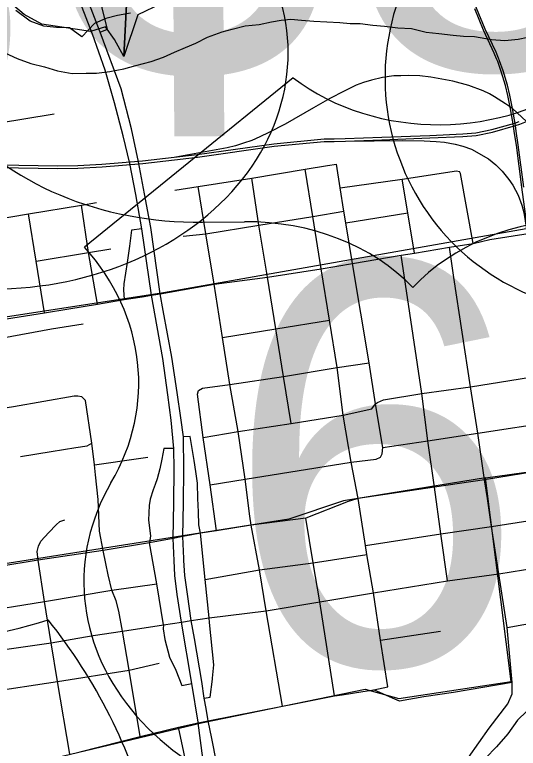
# Model space of a CAD drawing. Extents: x 114604 to 551442, y 316898 to 567001.
# Drawn here: x 200091 to 202701, y 383793 to 387595 of the extents above; entities that cross this region are included whole.
import ezdxf

# ---------------------------------------------------------------- set-up
doc = ezdxf.new("R2010")
doc.units = 0
for name, color, linetype in [('_CIVIL_CONSTRUCTION', 7, 'Continuous'), ('DV_X_County_Line', 7, 'Continuous'), ('GE_P_Alignment', 7, 'Continuous'), ('GE_P_Alignment_1000_Bearings', 7, 'Continuous'), ('GE_P_Alignment_1000_Stations', 7, 'Continuous'), ('GE_P_Alignment_100_Cardinal_Points', 7, 'Continuous'), ('GE_P_Alignment_500_Cardinal_Points', 7, 'Continuous'), ('SN_P_Signs', 7, 'Continuous')]:
    doc.layers.add(name, color=color, linetype=linetype)

msp = doc.modelspace()

# ---------------------------------------------------------------- linework, layer by layer
at = {"layer": '_CIVIL_CONSTRUCTION'}
for p, q in [((202941.9, 385252.5), (202526.6, 385183.9)), ((202526.6, 385183.9), (202266.7, 385145.8)), ((202266.7, 385145.8), (201871.2, 385087)), ((201601, 384986.2), (201316, 384948.8)), ((201316, 384948.8), (201137.1, 384920.5)), ((201053.5, 384907.3), (201000.1, 384897.3)), ((201137.1, 384920.5), (201053.5, 384907.3)), ((200790.4, 384858.2), (200549, 384818.1)), ((200549, 384818.1), (200212.2, 384767.5)), ((200212.2, 384767.5), (199846.9, 384708.5)), ((202600.8, 384696.6), (203020.3, 384765.6)), ((202334.2, 384660.6), (202600.8, 384696.6)), ((201950.4, 384599.5), (202334.2, 384660.6)), ((201672.1, 384551.5), (201950.4, 384599.5)), ((201394.6, 384505.2), (201672.1, 384551.5)), ((201099.5, 384469.5), (201394.6, 384505.2)), ((201006.4, 384455.8), (201099.5, 384469.5)), ((200650.3, 384400.6), (200861.8, 384432.5)), ((199911.3, 384286.3), (200280.5, 384339.2)), ((201082.9, 383999.2), (201073.6, 384052.1)), ((201092.3, 383946.4), (201082.9, 383999.2))]:
    msp.add_line(p, q, dxfattribs=at)
for points in [[(200513.4, 387557.5), (200381.6, 387901.8), (200295.4, 388128.2), (200271.4, 388192.1)], [(201066.1, 383742.4), (201042.8, 383924.5), (201042.4, 383928.1), (201009.4, 384128.9), (200955.9, 384447.6), (200933, 384589.7), (200921.4, 384688.9), (200917.3, 384766.5), (200912.4, 384880.9), (200915.2, 385065.3), (200917.4, 385239), (200915.4, 385346.7), (200902.7, 385493.7), (200884.4, 385624.4), (200858.8, 385813.9), (200800.2, 386141.3), (200750.9, 386486), (200718.3, 386663.2), (200687.6, 386823.4), (200654.1, 386967.4), (200608.9, 387138.4), (200560.7, 387307.8), (200493.8, 387494.4), (200343, 387888.2)], [(200861.5, 386062.6), (200846.1, 386148.6), (200797.1, 386491.9), (200764.6, 386666.5), (200733.3, 386833.1), (200696.1, 387003.1), (200642.5, 387211.1), (200533.7, 387504.6), (200513.4, 387557.5)], [(200967.7, 384777.1), (200962.7, 384890.3), (200966.1, 385065.1), (200968.3, 385238.8), (200965.3, 385407), (200952.5, 385506.3), (200934.1, 385637), (200905, 385819.8), (200861.5, 386062.6)], [(201871.2, 385087), (201859.1, 385085.1), (201819.5, 385072.6), (201601, 384986.2)], [(201000.1, 384897.3), (200962.7, 384890.3), (200912.4, 384880.9), (200790.4, 384858.2)], [(201022.5, 384362.4), (201006.4, 384455.8), (200986.9, 384591.6), (200972.3, 384688.7), (200968.2, 384766.3), (200967.7, 384777.1)], [(200861.8, 384432.5), (200955.9, 384447.6), (201006.4, 384455.8)], [(200280.5, 384339.2), (200497.5, 384378.5), (200650.3, 384400.6)], [(201073.6, 384052.1), (201060.8, 384139.3), (201022.5, 384362.4)], [(201112.4, 383843.5), (201094.2, 383935.8), (201092.3, 383946.4)], [(201554.2, 382579.4), (201550.7, 382589.9), (201527.6, 382659.2), (201438.2, 382942), (201432.2, 382960.2), (201384.9, 383085.9), (201358.1, 383161.1), (201288.2, 383292), (201219.9, 383438.6), (201169.1, 383572.5), (201136.7, 383720.6), (201112.4, 383843.5)]]:
    msp.add_lwpolyline(points, dxfattribs=at)
at = {"layer": 'DV_X_County_Line'}
for points in [[(199817.3, 387606.3), (199865.4, 387544.3), (199917.5, 387480.2), (199977.5, 387436.2), (200039.6, 387398.2), (200103.6, 387368.3), (200175.7, 387342.3), (200245.7, 387324.4), (200313.8, 387304.4), (200389.8, 387290.5), (200461.8, 387292.6), (200515.8, 387292.7), (200583.8, 387300.8), (200657.8, 387314.9), (200719.8, 387331), (200797.8, 387353.2), (200861.8, 387375.3)], [(200691.4, 387603.5), (200623.5, 387591.4), (200563.5, 387575.3), (200505.5, 387549.1), (200439.6, 387480.9), (200375.5, 387526.9), (200307.5, 387528.8), (200241.5, 387534.8), (200171.4, 387560.7), (200097.3, 387616.7)], [(200861.8, 387375.3), (200919.7, 387401.4), (200975.7, 387425.5), (201029.7, 387447.6), (201089.7, 387477.8), (201165.7, 387505.9), (201217.6, 387520), (201285.6, 387538.1), (201357.6, 387544.3), (201421.6, 387558.4), (201471.6, 387566.4), (201521.6, 387572.5), (201577.6, 387566.6), (201641.7, 387560.7), (201709.7, 387558.8), (201775.7, 387554.8), (201829.7, 387548.9), (201881.7, 387549), (201947.7, 387541), (202007.8, 387535.1), (202077.8, 387527.2), (202147.8, 387523.3), (202223.8, 387505.3), (202289.9, 387497.4), (202363.9, 387489.5), (202417.9, 387483.6), (202473.9, 387481.6), (202561.9, 387465.7), (202632, 387461.8), (202700, 387467.9), (202750, 387478)], [(202746.3, 383985.3), (202696.4, 383939.1), (202646.5, 383868.9), (202588.5, 383800.7), (202530.6, 383742.5)]]:
    msp.add_lwpolyline(points, dxfattribs=at)
at = {"layer": 'GE_P_Alignment'}
for centre, start, end in [((199423.7, 387142.3), 253.4225, 287.4043), ((198071.2, 382698.1), 14.6068, 38.7444)]:
    msp.add_arc(centre, 2812.7, start, end, dxfattribs=at)
at = {"layer": 'GE_P_Alignment_1000_Bearings'}
msp.add_line((202530.8, 385194), (203122.2, 385277), dxfattribs=at)
for points in [[(202598.5, 387369.6), (202586.2, 387400.5), (202529.5, 387519.7), (202485.1, 387628.5), (202199.7, 388330.2), (202117.7, 388524.3), (202095.3, 388578.1)], [(202589.1, 387365.9), (202577, 387396.5), (202520.3, 387515.7), (202475.8, 387624.7)], [(201804.9, 386939.6), (201994.3, 386946.5), (202243.2, 386956.2), (202414.6, 386964.2), (202482.4, 386969.7), (202567.4, 386986.6), (202686.4, 387021.1), (202709.3, 387028.5), (202744.3, 387041.9), (202817.5, 387071.9), (202909.4, 387116.1), (202997.9, 387164.5), (203094.2, 387232.6), (203163.6, 387286.3), (203219.8, 387337.5), (203340, 387443)], [(202730.4, 386701.9), (202701.4, 386919.8), (202690.5, 386991.1), (202686.4, 387021.1), (202670.7, 387109.1), (202657.1, 387177.8), (202644.9, 387230.2), (202622.6, 387304.3), (202604.2, 387355.3), (202598.5, 387369.6)], [(202796.4, 386145.4), (202790.3, 386188.9), (202749.2, 386484.7), (202720.4, 386700.5), (202691.4, 386918.3), (202680.5, 386989.6), (202676.4, 387019.5), (202660.8, 387107.2), (202647.2, 387175.7), (202635.2, 387227.6), (202613, 387301.1), (202594.7, 387351.8), (202589.1, 387365.9)], [(202744.3, 387041.9), (202670.7, 387109.1), (202665.2, 387112.1), (202634.9, 387133.1), (202578.5, 387169.7), (202552.1, 387184.7), (202519.8, 387199.9), (202444.1, 387227.9), (202361.5, 387250.6), (202247.4, 387271.4), (202190.9, 387277.7), (202132.2, 387279.8), (202093.2, 387278.8), (202056, 387277.5), (201996.9, 387268.9), (201940.8, 387255.9), (201898.3, 387243), (201861.7, 387230), (201798.3, 387198.9), (201724.9, 387160.6), (201640.7, 387112.8), (201492.4, 387028.2), (201408.1, 386984.1), (201362.5, 386961.9), (201320.1, 386943), (201277.8, 386928.6), (201235.7, 386916.2), (201191.7, 386905.6), (200925.9, 386857.3)], [(200008.4, 386816.2), (200315, 386811.2), (200418, 386812.8), (200543.6, 386819.8), (200754.4, 386837), (201037.6, 386870.4), (201434.2, 386926.1), (201694.4, 386951.1), (201746.9, 386951.1), (201804.4, 386952.8), (201804.5, 386952.8), (201993.8, 386959.6), (202242.6, 386969.3), (202413.7, 386977.3), (202480.6, 386982.7), (202564.3, 386999.4), (202682.5, 387033.6), (202704.9, 387040.9)], [(198117.4, 386850.2), (198283.8, 386846.8), (198594.4, 386845.6), (199088.7, 386830.8), (199509.6, 386818.3), (199910.4, 386806.1), (200008.1, 386803), (200315, 386798.1), (200418.5, 386799.7), (200544.5, 386806.7), (200755.7, 386823.9), (201039.3, 386857.4), (201435.8, 386913.1), (201695.1, 386938), (201747, 386938), (201804.9, 386939.6)], [(201804.9, 386939.6), (202102, 386942.6), (202212.7, 386941.8), (202274.8, 386937.6), (202319.6, 386934.6), (202374.2, 386924.9), (202414.1, 386913.9), (202457.9, 386898.4), (202547, 386847.3), (202585, 386816.6), (202618.3, 386784.1), (202652.6, 386740.4), (202673.7, 386711.2), (202700.9, 386659.8), (202720.2, 386608.8), (202730.5, 386569.1), (202744, 386484.1), (202761, 386333.6), (202796.4, 386145.4)], [(197380.8, 385620.4), (200862.7, 386154.7), (202742.8, 386486.9)], [(197558.4, 383078.4), (199137.1, 383466.2), (201059.6, 383925.5), (201907.5, 384098.8), (202082.9, 384051.5), (202664.3, 384138.9), (202530.8, 385194)], [(202530.8, 385194), (201795.7, 385076.1), (201511.4, 384981), (197578.2, 384361.5)]]:
    msp.add_lwpolyline(points, dxfattribs=at)
at = {"layer": 'GE_P_Alignment_1000_Stations'}
for p, q in [((202941.9, 385252.5), (202526.6, 385183.9)), ((202526.6, 385183.9), (202266.7, 385145.8)), ((202266.7, 385145.8), (201871.2, 385087)), ((201601, 384986.2), (201316, 384948.8)), ((201316, 384948.8), (201137.1, 384920.5)), ((201053.5, 384907.3), (201000.1, 384897.3)), ((201137.1, 384920.5), (201053.5, 384907.3)), ((200790.4, 384858.2), (200549, 384818.1)), ((200549, 384818.1), (200212.2, 384767.5)), ((200212.2, 384767.5), (199846.9, 384708.5)), ((202600.8, 384696.6), (203020.3, 384765.6)), ((202334.2, 384660.6), (202600.8, 384696.6)), ((201950.4, 384599.5), (202334.2, 384660.6)), ((201672.1, 384551.5), (201950.4, 384599.5)), ((201394.6, 384505.2), (201672.1, 384551.5)), ((201099.5, 384469.5), (201394.6, 384505.2)), ((201006.4, 384455.8), (201099.5, 384469.5)), ((200650.3, 384400.6), (200861.8, 384432.5)), ((199911.3, 384286.3), (200280.5, 384339.2))]:
    msp.add_line(p, q, dxfattribs=at)
for points in [[(200846.1, 386148.6), (201124.5, 386198.4), (201402.3, 386234), (201679.4, 386278.6), (201842.2, 386306.4), (202093.4, 386348.2), (202162.5, 386359.9), (202344.7, 386389.6), (202466.7, 386409.7), (202553.7, 386429.8), (203180.7, 386529.1), (203593, 386594.3), (204217, 386693.1), (204236.6, 386696.2), (204264.9, 386700.7)], [(198042.6, 385706), (198206, 385731.1), (198374.5, 385758.9), (198525.4, 385783.2), (198677.8, 385808.3), (198845, 385831.7), (198980.4, 385852.4), (199161.3, 385880.4), (199164.9, 385881), (199394.5, 385917.5), (199450.1, 385926.1), (199649, 385956.6), (199804.6, 385980.7), (199966.3, 386006.2), (200014.2, 386013.8), (200245.4, 386050.3), (200372.2, 386071), (200521.1, 386095.4), (200657.9, 386118.6), (200752.7, 386133.7)], [(200752.7, 386133.7), (200800.2, 386141.3), (200846.1, 386148.6)], [(201871.2, 385087), (201859.1, 385085.1), (201819.5, 385072.6), (201601, 384986.2)], [(201000.1, 384897.3), (200962.7, 384890.3), (200912.4, 384880.9), (200790.4, 384858.2)], [(200861.8, 384432.5), (200955.9, 384447.6), (201006.4, 384455.8)], [(200280.5, 384339.2), (200497.5, 384378.5), (200650.3, 384400.6)]]:
    msp.add_lwpolyline(points, dxfattribs=at)
at = {"layer": 'GE_P_Alignment_100_Cardinal_Points'}
for p, q in [((199658.1, 386977), (200296.5, 387082)), ((201808, 386516.4), (202128.6, 386567.5)), ((201478.9, 384011.9), (201394.6, 384505.2)), ((201986.9, 384353.2), (202298.8, 384400.4))]:
    msp.add_line(p, q, dxfattribs=at)
for points in [[(200920.5, 386685.6), (201042, 386705.1), (201319.8, 386748.7), (201597.5, 386794.5), (201712.6, 386812.9), (201758.3, 386820.4)], [(201842.2, 386306.4), (201808, 386516.4), (201797.9, 386577.1), (201777.8, 386698.6), (201758.3, 386820.4)], [(201679.4, 386278.6), (201635.9, 386549.1), (201597.5, 386794.5)], [(201777.8, 386698.6), (202100.1, 386742.9), (202380.5, 386786.5), (202395.7, 386782.5)], [(202466.7, 386409.7), (202401.4, 386771.4), (202395.7, 386782.5)], [(201402.3, 386234), (201356, 386504.7), (201319.8, 386748.7)], [(202162.5, 386359.9), (202128.6, 386567.5), (202100.1, 386742.9)], [(201124.5, 386198.4), (201081.9, 386459), (201042, 386705.1)], [(197481.1, 386140.1), (198295.8, 386267.6), (198596.7, 386314.8), (198899.3, 386361.8), (199310.4, 386424.7), (199725.3, 386489.9), (199897.4, 386518.4), (200163.2, 386562.4), (200438, 386607.9), (200515.9, 386621.6)], [(200521.1, 386095.4), (200474.5, 386363.4), (200438, 386607.9)], [(200963.6, 386447), (201081.9, 386459), (201356, 386504.7), (201635.9, 386549.1), (201797.9, 386577.1)], [(200245.4, 386050.3), (200202.5, 386317.6), (200163.2, 386562.4)], [(200202.5, 386317.6), (200474.5, 386363.4), (200590, 386381)], [(202540.9, 385087.3), (202526.6, 385183.9), (202490.7, 385426.4), (202452.9, 385665.6), (202368, 386233.3), (202344.7, 386389.6)], [(202334.2, 384660.6), (202300.2, 384904.3), (202266.7, 385145.8), (202233.2, 385387.2), (202201.7, 385631.2), (202093.4, 386348.2)], [(201999.2, 385351.3), (201961.8, 385577.8), (201927.6, 385791.4), (201842.2, 386306.4)], [(201952.3, 384096), (202025.2, 384112.2), (201986.9, 384353.2), (201950.4, 384599.5), (201917.1, 384798), (201910, 384843.9), (201871.2, 385087), (201835.6, 385275.6), (201793.3, 385519.9), (201762.9, 385765.8), (201722.2, 386011.7), (201679.4, 386278.6)], [(201524.2, 385476.6), (201483.8, 385720.6), (201444.7, 385967.1), (201402.3, 386234)], [(201309.9, 384996.7), (201285.2, 385188.4), (201250.1, 385434.4), (201205.8, 385678.4), (201167.6, 385921.8), (201124.5, 386198.4)], [(201167.6, 385921.8), (201444.7, 385967.1), (201722.2, 386011.7)], [(200029, 385921.2), (200282, 385966.7), (200445.5, 385993.1)], [(201067.8, 385404.6), (201250.1, 385434.4), (201524.2, 385476.6), (201793.3, 385519.9), (201942.2, 385551.9), (201961.8, 385577.8), (201971.1, 385586.1), (202002, 385599.1), (202201.7, 385631.2), (202452.9, 385665.6), (202860.7, 385731.5), (203297.3, 385795.2), (203713.3, 385859.6)], [(201038.4, 385627.9), (201044.2, 385648.3), (201064, 385658.9), (201205.8, 385678.4), (201483.8, 385720.6), (201762.9, 385765.8), (201927.6, 385791.4)], [(199718.2, 385507.8), (200085.1, 385565.1), (200399.4, 385619.1), (200418.2, 385619.3), (200436.9, 385615.6)], [(201137.1, 384920.5), (201103.5, 385158.4), (201067.8, 385404.6), (201038.4, 385627.9)], [(200549, 384818.1), (200530.2, 384917.9), (200523.7, 385083.3), (200509.9, 385210.7), (200505, 385263), (200491.7, 385374.7), (200458, 385596.4), (200436.9, 385615.6)], [(201103.5, 385158.4), (201285.2, 385188.4), (201835.6, 385275.6), (201965.3, 385292), (201986.8, 385302), (201995.9, 385318.5), (201999.2, 385351.3), (202233.2, 385387.2), (202490.7, 385426.4), (202896.7, 385487.7)], [(200120.6, 385304.9), (200280, 385331), (200407.8, 385352.8), (200466.8, 385360.8), (200491.7, 385374.7)], [(200505, 385263), (200732.1, 385294.7), (200780.7, 385302.6)], [(202668.9, 384134.5), (202643.7, 384419.2), (202600.8, 384696.6), (202562.4, 384942.4), (202540.9, 385087.3)], [(200212.2, 384767.5), (200208.2, 384812.4), (200214.4, 384840.4), (200227.6, 384866.8), (200268.8, 384910.9), (200305.8, 384952), (200325, 384967.9), (200351.2, 384977.4)], [(201394.6, 384505.2), (201360.8, 384717.3), (201316, 384948.8), (201309.9, 384996.7)], [(201748, 384064.3), (201672.1, 384551.5), (201637.8, 384754.2), (201601, 384986.2)], [(201910, 384843.9), (202300.2, 384904.3), (202562.4, 384942.4), (202984, 385007.7)], [(201099.5, 384469.5), (201077.6, 384668.2), (201053.5, 384907.3)], [(200861.8, 384432.5), (200828.8, 384645), (200790.4, 384858.2)], [(200742.2, 383853.8), (200684.1, 384198), (200650.3, 384400.6), (200631.6, 384503.3), (200617.3, 384557.4), (200595.3, 384612), (200575.7, 384691.8), (200563.2, 384750.7), (200549, 384818.1)], [(201077.6, 384668.2), (201360.8, 384717.3), (201637.8, 384754.2), (201917.1, 384798)], [(202643.7, 384419.2), (202816.4, 384449.7), (203294.4, 384573.2), (203337.7, 384590.7), (203306.2, 384808.2)], [(200377.3, 383762.6), (200313.9, 384139.8), (200280.5, 384339.2), (200246.2, 384553.7), (200212.2, 384767.5)], [(199097.7, 384369.4), (199480.4, 384431.2), (199879.8, 384494.6), (200246.2, 384553.7), (200595.3, 384612), (200828.8, 384645)], [(199149.6, 383953), (199544.4, 384018.3), (199946.6, 384083.7), (200313.9, 384139.8), (200684.1, 384198), (200840.8, 384234.5)], [(202668.9, 384134.5), (202365.7, 384081.7), (202211.3, 384059.7), (202085.6, 384037.1), (202049.5, 384053.1), (201952.3, 384096)], [(201982.2, 383260.3), (202049.5, 383268.7), (202120.6, 383306), (202173.7, 383372.3), (202242.7, 383478.7), (202355.3, 383598), (202443.6, 383745.4), (202550.2, 383898.1), (202646.5, 384023.8), (202669.6, 384075.2), (202668.9, 384134.5)], [(201532.8, 384022.4), (201748, 384064.3), (201788.9, 384070.9)], [(201788.9, 384070.9), (201895.1, 384087.8), (201930.7, 384093.3), (201952.3, 384096)], [(200429.5, 383775.6), (200742.2, 383853.8), (200940.6, 383902.1), (201042.8, 383924.5), (201094.2, 383935.8), (201478.9, 384011.9), (201532.8, 384022.4)], [(200425.6, 383454.7), (200757.5, 383536.1), (201004.5, 383597), (200995.5, 383642.9), (200940.6, 383902.1)]]:
    msp.add_lwpolyline(points, dxfattribs=at)
at = {"layer": 'GE_P_Alignment_500_Cardinal_Points'}
for p, q in [((201535.2, 387268.3), (200453.8, 386390.3)), ((201064.8, 386520.7), (201282.4, 386522.3))]:
    msp.add_line(p, q, dxfattribs=at)
for points in [[(200533.7, 387504.6), (200573.1, 387519.9), (200545.7, 387621.6), (200526.4, 387732.6), (200515.4, 387866.2)], [(200750.9, 386486), (200697.5, 386479.2), (200686, 386395.4)], [(200686, 386395.4), (200674.6, 386311.6), (200657.3, 386199.4), (200655.1, 386168.5), (200657.9, 386118.6)], [(201053.5, 384907.3), (201046.3, 384952), (201044, 385017.8), (201040.2, 385086.9), (201038, 385167.5), (201030.9, 385227.6), (201021.2, 385284.6), (201000.9, 385408.4), (200965.3, 385407)], [(200915.4, 385346.7), (200864.5, 385346.8), (200853.9, 385290.9), (200843.3, 385241.3), (200829, 385189), (200819.1, 385160.5)], [(200819.1, 385160.5), (200809.3, 385132), (200793.1, 385085.1), (200787.5, 385051.4), (200785.6, 384976.1), (200795.4, 384893.8), (200790.4, 384858.2)], [(201116.2, 384150.9), (201117, 384157), (201122.7, 384225.4), (201101, 384445.8), (201099.5, 384469.5)], [(200861.8, 384432.5), (200860.9, 384412.6), (200870, 384356.4), (200893.4, 384265.2), (200926.6, 384198.1), (200958.1, 384118.5), (201009.4, 384128.9)], [(201073.6, 384052.1), (201104, 384058.9), (201116.2, 384150.9)]]:
    msp.add_lwpolyline(points, dxfattribs=at)
msp.add_arc((203228.7, 387267.8), 1218.2, 155.2455, 271.0518, dxfattribs=at)
for centre, major_axis, start_param, end_param in [((201039.1, 387738.7), (1522.8, 11), 2.702327, 4.723529), ((199985.9, 387392.3), (-1522.8, -11), 1.559657, 3.580859), ((202292.1, 387895.2), (-1087.7, -7.9), 0.795399, 2.346194), ((203028.9, 385664.7), (-1087.7, -7.9), 4.712389, 5.639684), ((201288.6, 385652.1), (-1087.7, -7.8), 3.785094, 4.712389), ((199211.5, 385682.5), (1522.8, 11), 5.838948, 6.894066), ((201972.2, 384660.8), (1522.8, 11), 2.702327, 4.723529)]:
    msp.add_ellipse(centre, major_axis=major_axis, ratio=0.8, start_param=start_param, end_param=end_param, dxfattribs=at)
at = {"layer": 'SN_P_Signs'}
for points in [[(200713.9, 388493.9), (200657.8, 387379.2), (200608.4, 387466.3), (200562.4, 387532.7), (200483.7, 387507.8), (200404.7, 387519.4), (200231.6, 387545.5), (200140.2, 387596.4), (200051.7, 387671.6), (200006.1, 387726.3), (199926.2, 387822.4), (199840.2, 387958.3), (199763.1, 388136.8), (199701.4, 388272.9), (199649.4, 388339.3), (199542.5, 388429.5), (199457.2, 388483.5), (199332.6, 388574.9)], [(200713.9, 388493.9), (200863.5, 388278.2), (200991.5, 388203.3), (201080.5, 388061.3), (201072.7, 387882.3), (201037.1, 387775.8), (200913.1, 387714.2), (200873.2, 387673.8), (200852.9, 387653.1), (200728.9, 387594.6), (200657.8, 387379.2)]]:
    msp.add_lwpolyline(points, close=True, dxfattribs=at)

# ---------------------------------------------------------------- texts
at = {"layer": 'GE_P_Alignment_500_Cardinal_Points'}
for s, rotation, p in [('33D', 0.4135, (200254.3, 387298)), ('33T', 0.4134, (197089.8, 386936.3)), ('62D', 0.4135, (201187.4, 384220.1))]:
    msp.add_text(s, height=2088.4, rotation=rotation, dxfattribs=at).set_placement(p)

doc.saveas('drawing.dxf')
